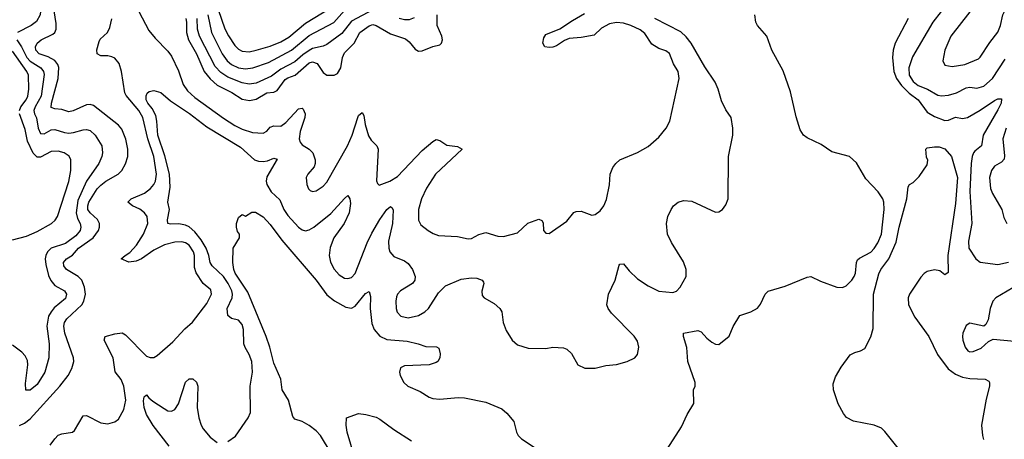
# Model space of a CAD drawing. Header units: inches. Extents: x 1550315 to 1685896, y 510706 to 640504.
# Tile 378 of 452: x 1661771 to 1667346, y 565229 to 567603. Entities that reach past the tile are written whole.
import ezdxf

# ---------------------------------------------------------------- set-up
doc = ezdxf.new("R2010")
doc.units = ezdxf.units.IN
doc.header["$MEASUREMENT"] = 0
doc.layers.add('B6566', color=7, linetype='Continuous')

msp = doc.modelspace()

# ---------------------------------------------------------------- linework, layer by layer
at = {"layer": 'B6566', "color": 5}
for points, elevation in [([(1667350, 567915.6), (1667330, 567905.6), (1667310, 567887.6), (1667230, 567782), (1667151.6, 567648.4), (1667042.7, 567510), (1667009.3, 567430), (1666998.3, 567370), (1667010, 567345.7), (1667050, 567338.4), (1667122.9, 567350), (1667199.1, 567380.9), (1667210, 567390.3), (1667265, 567475), (1667310, 567532), (1667325, 567570), (1667338, 567630), (1667355.5, 567664.5)], 380), ([(1661742.7, 567870), (1661824.9, 567830), (1661850.9, 567810), (1661875.9, 567770), (1661887.5, 567730), (1661892, 567690), (1661887.2, 567630), (1661866.8, 567593.2), (1661836.8, 567570), (1661758.4, 567530)], 440), ([(1661770, 565306.6), (1661798.9, 565321.1), (1661830, 565345.3), (1661998.9, 565530), (1662045, 565590), (1662066.7, 565630), (1662076.9, 565670), (1662076, 565690), (1662027.1, 565830), (1662020.7, 565870), (1662025.1, 565890), (1662037.6, 565910), (1662122.7, 565990), (1662134.2, 566010), (1662144.1, 566050), (1662138.5, 566090), (1662122.8, 566130), (1662103.2, 566150), (1662036.7, 566190), (1662021.9, 566210), (1662019.3, 566230), (1662036.8, 566250), (1662070, 566271.8), (1662104.1, 566310), (1662186.4, 566370), (1662217.5, 566410), (1662223.2, 566430), (1662222.5, 566450), (1662212.3, 566472.3), (1662170.2, 566510.2), (1662157.8, 566530), (1662156.8, 566550), (1662162.5, 566570), (1662210, 566645.6), (1662230, 566667.8), (1662259.4, 566690), (1662329, 566730), (1662349.1, 566750), (1662370, 566787.4), (1662383.2, 566830), (1662383.2, 566870), (1662372.5, 566927.5), (1662350, 566983.4), (1662330, 567006.5), (1662190, 567118.5), (1662170, 567123.7), (1662150, 567122), (1662073.3, 567086.7), (1662050, 567082.6), (1662010, 567095), (1661970, 567098.8), (1661950, 567105.7), (1661951.1, 567130), (1661989.6, 567270), (1661992.4, 567332.4), (1661987, 567350), (1661970, 567372.3), (1661933.2, 567393.2), (1661881.5, 567410), (1661862.1, 567430), (1661861.6, 567450), (1661870.8, 567470), (1661893.7, 567490), (1661958.7, 567521.3), (1661969.4, 567530.6), (1661977.5, 567550), (1661977.5, 567582.5), (1661961.7, 567690)], 420), ([(1662426.2, 567686.2), (1662501.6, 567541.6), (1662537.9, 567497.9), (1662610, 567425), (1662630, 567397.4), (1662670, 567314.7), (1662697.1, 567237.1), (1662720.6, 567200.6), (1662763.4, 567163.4), (1662925.7, 567045.7), (1662990, 567003.8), (1663030, 566984.4), (1663090, 566964.8), (1663150, 566961.7), (1663170, 566972.6), (1663190, 566995), (1663210, 567003.5), (1663250, 567000.7), (1663278.3, 567021.7), (1663350, 567099), (1663370, 567101.8), (1663376.1, 567096.1), (1663387.3, 567070), (1663386, 567050), (1663358.9, 566970), (1663354.2, 566930), (1663359.7, 566910), (1663370, 566894.6), (1663410.6, 566870.6), (1663430.6, 566850.6), (1663444.1, 566810), (1663445, 566790), (1663439, 566770), (1663402.4, 566730), (1663392.4, 566710), (1663397, 566670), (1663406.5, 566646.5), (1663416.4, 566636.4), (1663430, 566630.5), (1663450, 566635.8), (1663490, 566662), (1663510, 566684.9), (1663626.8, 566890), (1663653.1, 566950), (1663685, 567050), (1663690, 567061.1), (1663710, 567078.4), (1663720.3, 567060.3), (1663727, 567010), (1663745.8, 566945.8), (1663761.2, 566921.2), (1663793.4, 566890), (1663800.8, 566870), (1663792, 566692), (1663797.3, 566677.3), (1663807.5, 566667.5), (1663867.6, 566690), (1663910, 566716.9), (1664050, 566862.3), (1664110, 566913.6), (1664130, 566924.6), (1664150, 566920.3), (1664190, 566893.2), (1664250, 566884.9), (1664277.3, 566870), (1664125.9, 566730), (1664075, 566650), (1664045.9, 566590), (1664028.4, 566530), (1664029.3, 566469.3), (1664042.4, 566442.4), (1664083.8, 566410), (1664112.8, 566392.8), (1664142.7, 566382.7), (1664250, 566375.9), (1664310, 566363.9), (1664330, 566366.2), (1664370, 566388.2), (1664410, 566398.8), (1664478.9, 566378.9), (1664510, 566376.9), (1664590, 566396.9), (1664648.2, 566451.8), (1664710, 566474), (1664727.9, 566467.9), (1664734.6, 566454.6), (1664737.3, 566410), (1664750, 566394.8), (1664770, 566394), (1664870, 566463), (1664908.3, 566511.7), (1664921.3, 566518.7), (1664950, 566519.5), (1665010, 566498), (1665030, 566502), (1665057.7, 566522.3), (1665078.4, 566550), (1665094.1, 566585.9), (1665110.7, 566669.3), (1665114, 566730), (1665130, 566767.7), (1665146.3, 566790), (1665170, 566810.3), (1665268.4, 566851.6), (1665330, 566886.4), (1665390, 566939.5), (1665431.1, 566990), (1665452.8, 567030), (1665504.5, 567270), (1665499.8, 567310), (1665473.5, 567353.5), (1665450, 567411.8), (1665430, 567427), (1665390, 567439.7), (1665350, 567463.9), (1665310, 567524.7), (1665284.9, 567544.9), (1665230.7, 567570.6), (1665190, 567583.3), (1665150, 567587.9), (1665110, 567579.9), (1665064.7, 567555.3), (1665024.7, 567515.3), (1664950, 567502.4), (1664882.9, 567497.1), (1664855.1, 567484.9), (1664810, 567454.8), (1664790, 567447.9), (1664770, 567445.6), (1664745.2, 567450), (1664733.6, 567470), (1664738.9, 567501.1), (1664750, 567519.5), (1664830, 567552.3), (1664900.8, 567599.2), (1664970, 567637.4)], 380), ([(1662877, 567717), (1662932.3, 567552.3), (1662952.7, 567512.7), (1662990, 567457.7), (1663010, 567436.8), (1663030, 567425.3), (1663070, 567422.1), (1663110, 567430.1), (1663190, 567453.9), (1663250, 567478.2), (1663295.3, 567504.7), (1663390, 567584.4), (1663530, 567668.4)], 480), ([(1662711.2, 567610), (1662716.6, 567590), (1662714.8, 567530), (1662728, 567490), (1662771.9, 567410), (1662816.5, 567310), (1662848.8, 567268.8), (1662890, 567233), (1662971.7, 567191.7), (1663030, 567152.8), (1663073.3, 567146.7), (1663110, 567154.3), (1663170, 567189.3), (1663210, 567194), (1663230, 567202.4), (1663274.6, 567265.4), (1663290, 567274.9), (1663331.5, 567288.5), (1663410, 567359.1), (1663430, 567365.5), (1663455.3, 567355.3), (1663490, 567303.8), (1663510, 567290.2), (1663551.5, 567288.5), (1663570, 567298.6), (1663589.8, 567330), (1663598.2, 567390), (1663610, 567416), (1663664.2, 567470), (1663697.6, 567530), (1663750, 567569), (1663770, 567575.4), (1663790, 567570.1), (1663870, 567523.8), (1663955.3, 567495.3), (1663977, 567477), (1664010, 567435.6), (1664030, 567425.2), (1664050, 567426.5), (1664110, 567452.3), (1664150, 567461.3), (1664159.6, 567470), (1664164.7, 567490), (1664161.6, 567510), (1664134.1, 567570), (1664134.8, 567630)], 420), ([(1663770, 567659.5), (1663650, 567595.6), (1663594.7, 567525.3), (1663510, 567462.4), (1663490, 567453.4), (1663430, 567440.1), (1663410, 567429), (1663375, 567405), (1663330, 567364.1), (1663250, 567322.8), (1663196.6, 567283.4), (1663110, 567244.5), (1663070, 567238.5), (1663030, 567245.3), (1662950, 567278), (1662910, 567305.1), (1662878.8, 567338.8), (1662789, 567510), (1662777.9, 567550), (1662776.4, 567610)], 440), ([(1662836.3, 567630), (1662856.6, 567530), (1662918.6, 567410), (1662945.6, 567370), (1662970, 567349.2), (1663010, 567330.1), (1663050, 567324.6), (1663091.3, 567330), (1663179.8, 567360.2), (1663310, 567431.3), (1663410, 567513.9), (1663550, 567588.1), (1663610, 567654.9)], 460), ([(1665385.4, 565094.6), (1665519.3, 565300.7), (1665549.6, 565370.3), (1665589, 565431), (1665586.6, 565510), (1665595.3, 565530), (1665595.1, 565550), (1665554.3, 565670), (1665548.7, 565748.7), (1665529.6, 565810), (1665529.5, 565830.5), (1665610, 565845.5), (1665630, 565838), (1665661.5, 565801.5), (1665690, 565779.3), (1665710, 565768.2), (1665730, 565765.5), (1665787.3, 565812.7), (1665811.7, 565868.3), (1665849.2, 565930), (1665910, 565950.3), (1665948.6, 565971.4), (1665966.4, 565993.6), (1665992, 566050), (1666010, 566068), (1666104.9, 566095.1), (1666230, 566147.3), (1666250, 566150.7), (1666304.6, 566124.6), (1666398, 566090), (1666430, 566088.5), (1666450, 566097.6), (1666483.5, 566130), (1666496.4, 566150), (1666503.1, 566170), (1666508.4, 566230), (1666515.3, 566244.7), (1666525.6, 566254.4), (1666590, 566288.3), (1666610, 566308), (1666630, 566340.3), (1666650.4, 566390), (1666666, 566530), (1666663.4, 566570), (1666657.5, 566590), (1666631.6, 566630), (1666562, 566702), (1666510, 566794), (1666470, 566829.8), (1666370, 566855.1), (1666310, 566897.4), (1666230, 566934.7), (1666209.7, 566950), (1666190, 566980.9), (1666166.8, 567053.2), (1666135.4, 567195.4), (1666094.1, 567314.1), (1666029.7, 567430), (1666001.2, 567510), (1665949.6, 567569.7), (1665939.5, 567590), (1665934.5, 567630)], 340), ([(1666988.5, 567650), (1666941, 567590), (1666826.4, 567393.6), (1666805.5, 567330), (1666808.1, 567290), (1666830, 567253.1), (1666858, 567230), (1666911.4, 567210), (1666970, 567176.3), (1666990, 567173), (1667030, 567176.1), (1667075.8, 567190), (1667130, 567218.2), (1667150, 567221.7), (1667190, 567215.6), (1667230, 567226.7), (1667279.6, 567270), (1667350, 567380.2)], 360), ([(1661943.9, 565196.1), (1661970, 565232.8), (1661990, 565252.1), (1662010, 565260.8), (1662069.9, 565270.1), (1662081.4, 565278.6), (1662130, 565361.5), (1662150, 565363.9), (1662230, 565322), (1662270, 565317), (1662310, 565328.2), (1662330, 565343), (1662361.6, 565398.4), (1662371.4, 565450), (1662360.5, 565530), (1662346.7, 565566.7), (1662311.2, 565611.2), (1662299.6, 565690), (1662249.8, 565790), (1662255.6, 565810), (1662310, 565826.8), (1662350.9, 565830.9), (1662370, 565819.6), (1662490, 565699.7), (1662510, 565691.4), (1662530, 565692.7), (1662550, 565703.6), (1662638.8, 565781.2), (1662705.5, 565854.5), (1662750, 565892), (1662830, 565997.7), (1662858, 566050), (1662854.2, 566074.2), (1662810, 566109.8), (1662770.3, 566170.3), (1662760.6, 566200.6), (1662760.2, 566270), (1662754.6, 566290), (1662730, 566327.9), (1662710, 566341.3), (1662690, 566346.6), (1662650, 566345.4), (1662590.3, 566330), (1662530, 566298.5), (1662460.2, 566250), (1662430, 566237.4), (1662390, 566231.4), (1662346.6, 566250), (1662368.4, 566270), (1662394.5, 566285.5), (1662433.3, 566326.7), (1662472.7, 566390), (1662495.9, 566450), (1662492.5, 566490), (1662478.5, 566510), (1662451.2, 566531.2), (1662409.8, 566550), (1662383.1, 566570), (1662401.8, 566590), (1662477.3, 566622.7), (1662512.5, 566647.5), (1662531, 566670), (1662540.7, 566690), (1662545.9, 566730), (1662531.2, 566830), (1662497.1, 566930), (1662469.3, 567049.3), (1662445, 567090), (1662374, 567174), (1662367.3, 567190), (1662348.3, 567310), (1662335, 567355), (1662310, 567385.6), (1662293.9, 567393.9), (1662270, 567399.1), (1662230, 567398.6), (1662209, 567410), (1662208.1, 567431.9), (1662220.5, 567479.5), (1662227.8, 567492.2), (1662269.2, 567530.8), (1662281.3, 567558.7), (1662292.1, 567607.9)], 380), ([(1662950, 565216), (1662993.7, 565246.3), (1663065.1, 565350), (1663078.3, 565381.7), (1663075.5, 565530), (1663088.9, 565610), (1663085, 565670), (1663071.4, 565710), (1663048.2, 565748.2), (1663040.6, 565770), (1663038, 565850), (1663030, 565878.4), (1663010, 565903.5), (1662970, 565913.3), (1662949.8, 565930), (1662946, 565970), (1662973.6, 566030), (1662976.7, 566050), (1662972.7, 566070), (1662952.3, 566110), (1662924.9, 566150), (1662861.1, 566210), (1662850.3, 566230.3), (1662841.8, 566270), (1662826.2, 566310), (1662798.2, 566358.2), (1662762.9, 566402.9), (1662730.5, 566430.5), (1662710, 566441.1), (1662672.4, 566447.6), (1662625.9, 566445.9), (1662609.7, 566450), (1662608.1, 566470), (1662618.7, 566530), (1662609.8, 566570), (1662623.6, 566656.4), (1662618.7, 566730), (1662592.9, 566832.9), (1662553.8, 566950), (1662548.3, 567030), (1662541.5, 567061.5), (1662520.9, 567100.9), (1662496.4, 567130), (1662486.8, 567150), (1662487, 567173), (1662492.3, 567187.7), (1662503.7, 567196.3), (1662530, 567202.8), (1662570, 567190.4), (1662624.7, 567144.7), (1662733.4, 567073.4), (1662830, 566997.8), (1663021.2, 566881.2), (1663101.1, 566810), (1663123, 566803), (1663150, 566801.5), (1663175, 566805), (1663210, 566819.6), (1663230, 566814), (1663170, 566714.5), (1663166.2, 566690), (1663171, 566670), (1663195.1, 566630), (1663243.4, 566583.4), (1663266.6, 566530), (1663290, 566495.5), (1663350, 566429.4), (1663370, 566414.3), (1663390, 566409.4), (1663410, 566414.4), (1663436.2, 566430), (1663533.2, 566506.9), (1663610, 566591.6), (1663630, 566608), (1663641.1, 566590), (1663644.1, 566564.1), (1663636.8, 566510), (1663607.5, 566450), (1663550, 566368.6), (1663530, 566313.6), (1663524.2, 566270), (1663531.2, 566231.2), (1663551.2, 566191.2), (1663580.2, 566160.2), (1663610, 566141.2), (1663630, 566138.2), (1663650, 566145.2), (1663670, 566166.7), (1663738.6, 566341.4), (1663764.3, 566395.7), (1663810, 566473.2), (1663850, 566528.9), (1663870, 566546.4), (1663879.6, 566539.6), (1663885.7, 566525.7), (1663881.4, 566450), (1663860.1, 566350), (1663861.6, 566310), (1663867.1, 566290), (1663890, 566262.6), (1663950, 566239.1), (1663970, 566223.1), (1663995.3, 566190), (1664010.3, 566150), (1664008.8, 566130), (1663995.8, 566110), (1663926.7, 566070), (1663910.3, 566050), (1663904.7, 566035.3), (1663900.2, 566010), (1663902.4, 565970), (1663909.4, 565949.4), (1663930, 565926.5), (1663970, 565916.1), (1664030, 565930.2), (1664065.6, 565950), (1664085.1, 565970), (1664143, 566057), (1664182.7, 566097.3), (1664270, 566136), (1664330, 566142.2), (1664360, 566140), (1664390.2, 566130.2), (1664397.8, 566117.7), (1664399.5, 566110), (1664387.1, 566067.1), (1664390, 566042.8), (1664400.7, 566030), (1664457.2, 565997.2), (1664490.6, 565970), (1664502, 565950), (1664508, 565890), (1664525.1, 565845.1), (1664559.1, 565790), (1664590, 565763.8), (1664650, 565744.4), (1664750, 565743.8), (1664790.5, 565750.5), (1664850, 565746.8), (1664870, 565738.8), (1664895.2, 565715.2), (1664930.6, 565650), (1664971.3, 565631.3), (1665030, 565631.4), (1665090, 565646.3), (1665150, 565652.6), (1665211.4, 565668.6), (1665254, 565690), (1665269.6, 565710), (1665276.9, 565750), (1665270, 565784), (1665250, 565812.7), (1665122.6, 565942.6), (1665102.4, 565970), (1665095.4, 565990), (1665105.3, 566050), (1665143.5, 566130), (1665166.2, 566213.8), (1665170, 566220.7), (1665190, 566222), (1665222, 566182), (1665270, 566136.5), (1665330, 566097.7), (1665390, 566067.7), (1665470, 566060.2), (1665490, 566067.7), (1665510.7, 566089.3), (1665545.1, 566150), (1665544.2, 566190), (1665530, 566232.7), (1665462.2, 566342.2), (1665439.8, 566390), (1665432.8, 566450), (1665441.4, 566490), (1665459.2, 566530), (1665474, 566550), (1665499.6, 566570), (1665530, 566580.7), (1665577.4, 566577.4), (1665710, 566514.9), (1665730, 566515.8), (1665751.2, 566530), (1665770, 566556.3), (1665783.5, 566590), (1665785.4, 566830), (1665809.3, 566950), (1665809.3, 566989.3), (1665799, 567050), (1665770, 567094), (1665744.4, 567144.4), (1665726, 567210), (1665709.6, 567250), (1665650, 567336.2), (1665572.3, 567470), (1665545.5, 567505.5), (1665513.8, 567533.8), (1665367, 567610)], 360), ([(1664005.6, 567614.4), (1663977.1, 567602.9), (1663950, 567602.8), (1663920.4, 567610)], 440), ([(1666800.8, 567610), (1666728.1, 567470), (1666716.8, 567430), (1666713.1, 567390), (1666720.6, 567310), (1666736.1, 567270), (1666764.4, 567230), (1666808, 567188), (1666858.2, 567150), (1666910, 567080.1), (1666950, 567055.9), (1667010, 567033.8), (1667030, 567034.2), (1667070, 567052.3), (1667110, 567045), (1667138, 567050), (1667210, 567090.8), (1667290, 567145.8), (1667310, 567155.2), (1667330, 567154.9), (1667328, 567130), (1667310, 567092.4), (1667226.9, 566950), (1667217.8, 566890), (1667180, 566860), (1667170.7, 566849.3), (1667163.9, 566830), (1667157.9, 566790), (1667151.5, 566631.5), (1667162.3, 566450), (1667143.5, 566350), (1667145.4, 566310), (1667185.7, 566250), (1667210, 566231.6), (1667310, 566217.6), (1667370, 566231.4)], 340), ([(1661754.8, 567490), (1661781.6, 567450), (1661811.9, 567390), (1661830, 567368.7), (1661890.5, 567330), (1661905.5, 567310), (1661910, 567293.3), (1661892.4, 567170), (1661858, 567110), (1661851.4, 567090), (1661855, 567070), (1661867.1, 567047.1), (1661876.6, 566990), (1661890, 566959.3), (1661910, 566957.9), (1661950, 566980.4), (1661970, 566982.6), (1662025.1, 566965.1), (1662050, 566961.8), (1662075.7, 566964.3), (1662130, 566980.5), (1662150, 566982), (1662170, 566975.9), (1662198.2, 566950), (1662236, 566890), (1662240.9, 566850), (1662236.8, 566830), (1662218.6, 566790), (1662149.6, 566690.4), (1662100.1, 566579.9), (1662091, 566510), (1662098.2, 566478.2), (1662114, 566450), (1662117.5, 566430), (1662113.2, 566410), (1662090, 566381), (1662030, 566336.2), (1661950, 566310.1), (1661929.6, 566290.4), (1661919.1, 566270), (1661915.5, 566250), (1661919.1, 566219.1), (1661935.3, 566155.3), (1661947.7, 566127.7), (1661970, 566100.3), (1662024.2, 566070), (1662035.8, 566050), (1662030, 566025.7), (1661967, 565973), (1661948.8, 565951.2), (1661934.9, 565925.1), (1661925.7, 565870), (1661939, 565770), (1661935.8, 565690), (1661912.7, 565610), (1661870, 565538.7), (1661830, 565507), (1661806.9, 565506.9), (1661804.2, 565544.2), (1661818, 565650), (1661816, 565676), (1661802.3, 565702.3), (1661783, 565723), (1661730, 565762)], 440), ([(1661769.9, 567090), (1661777.1, 567110), (1661808.3, 567150), (1661817.1, 567170), (1661823.2, 567210), (1661822.1, 567290), (1661812.5, 567310), (1661730, 567424.4)], 460), ([(1661730, 566357.6), (1661810, 566379.2), (1661870, 566404.3), (1661952.2, 566450), (1661971.5, 566468.5), (1661985, 566490), (1662050, 566688.5), (1662061.1, 566750), (1662061.2, 566810), (1662050.5, 566830.5), (1662022.9, 566850), (1661990, 566859.1), (1661950, 566858), (1661890, 566824.7), (1661870, 566825.4), (1661847.3, 566847.3), (1661816, 566916), (1661802.4, 566982.3), (1661769.9, 567070)], 460), ([(1667356.4, 566990), (1667338.3, 566930), (1667347.1, 566833), (1667345, 566815), (1667330, 566797.8), (1667290, 566773.6), (1667273.7, 566750), (1667262.3, 566710), (1667268.4, 566648.4), (1667280.1, 566620.1), (1667331.5, 566530), (1667344.3, 566484.3), (1667361.1, 566450)], 360), ([(1666752.5, 565170), (1666670, 565272.9), (1666650, 565291.9), (1666610, 565309.9), (1666492.5, 565332.5), (1666453.4, 565353.4), (1666435.4, 565375.4), (1666405.6, 565430), (1666378.5, 565510), (1666377.4, 565542.6), (1666390, 565582.8), (1666422.7, 565637.3), (1666473.1, 565706.9), (1666499.3, 565720.7), (1666531, 565729), (1666556.3, 565743.7), (1666590.5, 565809.5), (1666603.1, 565856.9), (1666606.2, 566050), (1666634.7, 566165.3), (1666647.9, 566190), (1666692.4, 566250), (1666734.7, 566345.3), (1666750.9, 566429.1), (1666794.2, 566590), (1666802, 566658), (1666809.6, 566670.4), (1666830, 566682.8), (1666863.3, 566716.7), (1666910, 566782), (1666912.3, 566807.7), (1666905.8, 566825.8), (1666901.2, 566870), (1666910, 566878.8), (1666950, 566884.7), (1666976.4, 566883.6), (1667010, 566872.2), (1667048, 566830), (1667081, 566710), (1667070, 566564), (1667025.5, 566270), (1667027.3, 566172.7), (1667010, 566159.3), (1666981.5, 566181.5), (1666950, 566188.2), (1666910, 566178.7), (1666892.9, 566167.1), (1666874, 566146), (1666808.7, 566050), (1666801.3, 566030), (1666803, 565990), (1666840, 565920), (1666919, 565810), (1666968.4, 565710), (1667028.8, 565628.8), (1667070, 565598.5), (1667110, 565581.5), (1667150, 565573.7), (1667238, 565570), (1667258.2, 565558.2), (1667262.6, 565550), (1667261.5, 565530), (1667243.2, 565456.8), (1667217.5, 565310), (1667222.5, 565250), (1667229, 565229)], 320), ([(1663535.7, 565150), (1663474.5, 565250), (1663450, 565277), (1663410, 565308.3), (1663370, 565329.8), (1663330, 565342.6), (1663318.3, 565358.3), (1663292.6, 565450), (1663257, 565510), (1663249.3, 565570), (1663210, 565659.7), (1663188.1, 565750), (1663167.5, 565810), (1663062.6, 566062.6), (1662990.8, 566170), (1662982.9, 566190), (1662977.2, 566230), (1662980.9, 566310), (1663016, 566370), (1663016, 566390), (1663005.4, 566405.4), (1662998.4, 566430), (1662998.4, 566450), (1663010, 566484.7), (1663030, 566502), (1663050, 566492), (1663086, 566514), (1663106, 566514), (1663150, 566487.7), (1663190, 566444.9), (1663256.3, 566356.3), (1663450.2, 566130), (1663510, 566046), (1663553.6, 566013.6), (1663617.4, 565977.4), (1663650, 565971.9), (1663670, 565982.4), (1663730, 566054.3), (1663750, 566064.9), (1663757.4, 566037.4), (1663754.8, 565970), (1663764.8, 565884.8), (1663777.6, 565850), (1663810, 565812.6), (1663850, 565794.4), (1663964.9, 565784.9), (1664027.7, 565770), (1664070, 565753.6), (1664132.1, 565752.1), (1664145.2, 565745.2), (1664152.3, 565712.3), (1664150.4, 565690), (1664139.1, 565670), (1664130, 565664.2), (1664090, 565651.1), (1663950, 565644), (1663926.9, 565633.1), (1663921.5, 565610), (1663925.8, 565590), (1663946.3, 565550), (1663969.3, 565529.3), (1664039.6, 565499.6), (1664090, 565467.7), (1664110, 565460.5), (1664150, 565456.3), (1664254.2, 565465.8), (1664290, 565464.4), (1664410, 565438.7), (1664501.8, 565401.8), (1664530, 565377.1), (1664568.4, 565330), (1664584.4, 565270), (1664594, 565250), (1664612.2, 565232.2), (1664706.8, 565170)], 340), ([(1667393.9, 566086.1), (1667298.9, 566030), (1667280.9, 566010), (1667265.4, 565970), (1667254.9, 565905.1), (1667241.3, 565878.7), (1667230, 565869.3), (1667150, 565885.6), (1667130, 565872.3), (1667111.7, 565830), (1667109.1, 565810), (1667110.3, 565790), (1667123.6, 565750), (1667139.1, 565730), (1667150, 565724.9), (1667170, 565725.5), (1667214.9, 565745.1), (1667257.2, 565782.8), (1667283.9, 565796.1), (1667404, 565784)], 340), ([(1662617.3, 565190), (1662527.7, 565307.7), (1662489.9, 565370), (1662475.2, 565410), (1662472.3, 565447.7), (1662476, 565470), (1662490, 565480.5), (1662503.2, 565463.2), (1662525.7, 565445.7), (1662590, 565403.2), (1662610, 565391.3), (1662631.4, 565388.6), (1662650, 565397.4), (1662669.8, 565430), (1662710, 565552.4), (1662730, 565572), (1662751.3, 565571.3), (1662772.7, 565552.7), (1662779.2, 565530), (1662775.7, 565410), (1662786, 565350), (1662799.7, 565310), (1662810, 565288.9), (1662850, 565241.1), (1662890, 565212)], 360), ([(1663667.7, 565130), (1663625.6, 565270), (1663619.5, 565310), (1663622, 565350), (1663690, 565376), (1663730.5, 565370.5), (1663790, 565354), (1663810, 565344), (1663890, 565284.9), (1663990, 565220.7)], 320)]:
    msp.add_lwpolyline(points, dxfattribs=dict(at, elevation=elevation))

doc.saveas('drawing.dxf')
